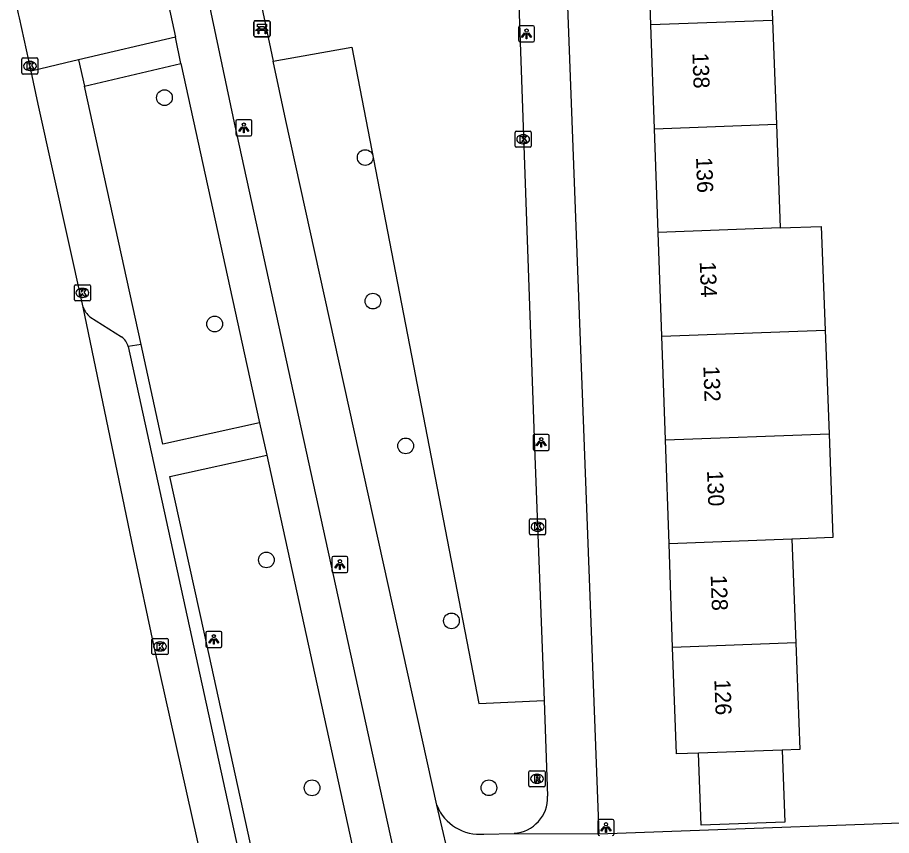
# Model space of a CAD drawing. Extents: x 160557 to 161245, y 385330 to 386505.
# Drawn here: x 160674.9 to 160729.2, y 386076.2 to 386127.1 of the extents above; entities that cross this region are included whole.
import ezdxf

# ---------------------------------------------------------------- set-up
doc = ezdxf.new("R2010")
doc.units = 0
for name, color, linetype in [('IMGEO_Bank', 7, 'Continuous'), ('IMGEO_Boom', 7, 'Continuous'), ('IMGEO_Fietspad_gesloten', 7, 'Continuous'), ('IMGEO_Groenvoorziening', 7, 'Continuous'), ('IMGEO_Kolk', 7, 'Continuous'), ('IMGEO_Lichtpunt', 7, 'Continuous'), ('IMGEO_Pand', 7, 'Continuous'), ('IMGEO_Pand_nummerreeks', 7, 'Continuous'), ('IMGEO_Rijbaan_lokaal_gesloten', 7, 'Continuous'), ('IMGEO_Rioolput', 7, 'Continuous'), ('IMGEO_Voetpad_open', 7, 'Continuous')]:
    doc.layers.add(name, color=color, linetype=linetype)

msp = doc.modelspace()

# ---------------------------------------------------------------- linework, layer by layer
at = {"layer": 'IMGEO_Bank'}
for p, q in [((160689.654, 386126.851), (160690.495, 386126.851)), ((160690.495, 386126.851), (160689.654, 386126.851)), ((160689.579, 386125.926), (160689.579, 386126.767)), ((160689.579, 386126.767), (160689.579, 386125.926)), ((160689.888, 386126.357), (160689.888, 386126.463)), ((160689.932, 386126.463), (160689.932, 386126.357)), ((160690.22, 386126.469), (160689.938, 386126.469)), ((160689.938, 386126.351), (160690.22, 386126.351)), ((160690.226, 386126.357), (160690.226, 386126.463)), ((160690.27, 386126.463), (160690.27, 386126.357)), ((160690.579, 386126.776), (160690.579, 386125.935)), ((160690.579, 386125.935), (160690.579, 386126.776)), ((160690.504, 386125.851), (160689.663, 386125.851)), ((160689.663, 386125.851), (160690.504, 386125.851)), ((160690.276, 386126.249), (160689.883, 386126.249))]:
    msp.add_line(p, q, dxfattribs=at)
for points in [[(160689.826, 386126.249), (160689.684, 386126.249), (160689.796, 386126.351), (160689.882, 386126.351)], [(160689.882, 386126.469), (160689.796, 386126.469), (160689.796, 386126.63), (160690.359, 386126.63), (160690.359, 386126.469), (160690.276, 386126.469)], [(160690.276, 386126.351), (160690.359, 386126.351), (160690.471, 386126.249), (160690.332, 386126.249)], [(160689.876, 386126.242), (160689.876, 386126.035), (160689.833, 386126.035), (160689.833, 386126.242)], [(160690.326, 386126.242), (160690.326, 386126.035), (160690.282, 386126.035), (160690.282, 386126.242)]]:
    msp.add_lwpolyline(points, dxfattribs=at)
for centre, radius, start, end in [((160689.657, 386126.773), 0.0779, 92.4484, 184.2845), ((160689.657, 386126.773), 0.0779, 92.4484, 184.2845), ((160690.501, 386126.773), 0.0779, 2.4484, 94.2845), ((160690.501, 386126.773), 0.0779, 2.4484, 94.2845), ((160689.881, 386126.462), 0.00671, 2.8957, 87.1043), ((160689.881, 386126.358), 0.00671, 272.8957, 357.1043), ((160689.938, 386126.462), 0.00671, 92.8957, 177.1043), ((160689.938, 386126.358), 0.00671, 182.8957, 267.1043), ((160690.22, 386126.462), 0.00671, 2.8957, 87.1043), ((160690.22, 386126.358), 0.00671, 272.8957, 357.1043), ((160690.277, 386126.462), 0.00671, 92.8957, 177.1043), ((160690.277, 386126.358), 0.00671, 182.8957, 267.1043), ((160689.657, 386125.929), 0.0779, 182.4484, 274.2845), ((160689.657, 386125.929), 0.0779, 182.4484, 274.2845), ((160689.826, 386126.242), 0.00671, 2.8957, 87.1043), ((160689.883, 386126.242), 0.00671, 92.8957, 177.1043), ((160690.275, 386126.242), 0.00671, 2.8957, 87.1043), ((160690.332, 386126.242), 0.00671, 92.8957, 177.1043), ((160690.501, 386125.929), 0.0779, 272.4484, 4.2845), ((160690.501, 386125.929), 0.0779, 272.4484, 4.2845)]:
    msp.add_arc(centre, radius, start, end, dxfattribs=at)
at = {"layer": 'IMGEO_Boom'}
for centre in [(160684.015, 386122.072), (160696.495, 386118.352), (160696.974, 386109.433), (160687.137, 386108.008), (160699.008, 386100.437), (160690.352, 386093.352), (160701.855, 386089.565), (160693.191, 386079.194), (160704.184, 386079.197)]:
    msp.add_circle(centre, 0.489, dxfattribs=at)
at = {"layer": 'IMGEO_Fietspad_gesloten'}
for points in [[(160682.341, 386136.704), (160684.698, 386125.828)], [(160734.335, 385910.619), (160688.379, 386120.515), (160685.475, 386134.246), (160684.879, 386136.929)], [(160685.042, 386124.2), (160684.698, 386125.828)], [(160685.042, 386124.2), (160689.934, 386101.865)], [(160689.934, 386101.865), (160690.375, 386099.851)], [(160690.375, 386099.851), (160695.809, 386075.043)]]:
    msp.add_lwpolyline(points, dxfattribs=at)
at = {"layer": 'IMGEO_Groenvoorziening'}
msp.add_lwpolyline([(160690.78, 386124.339), (160695.66, 386125.22), (160703.549, 386084.428), (160707.607, 386084.614)], dxfattribs=at)
at = {"layer": 'IMGEO_Kolk'}
for p, q in [((160675.156, 386123.615), (160675.156, 386124.467)), ((160675.231, 386124.541), (160676.083, 386124.541)), ((160675.644, 386124.321), (160675.669, 386124.321)), ((160676.157, 386124.467), (160676.157, 386123.615)), ((160675.667, 386123.761), (160675.642, 386123.761)), ((160676.083, 386123.541), (160675.231, 386123.541)), ((160705.811, 386119.063), (160705.811, 386119.915)), ((160705.886, 386119.989), (160706.738, 386119.989)), ((160706.812, 386119.915), (160706.812, 386119.063)), ((160706.299, 386119.769), (160706.324, 386119.769)), ((160706.738, 386118.989), (160705.886, 386118.989)), ((160706.322, 386119.209), (160706.297, 386119.209)), ((160678.417, 386109.52), (160678.417, 386110.372)), ((160678.492, 386110.446), (160679.344, 386110.446)), ((160678.905, 386110.226), (160678.93, 386110.226)), ((160679.418, 386110.372), (160679.418, 386109.52)), ((160678.928, 386109.666), (160678.903, 386109.666)), ((160679.344, 386109.446), (160678.492, 386109.446)), ((160706.781, 386095.915), (160707.633, 386095.915)), ((160706.706, 386094.989), (160706.706, 386095.841)), ((160707.194, 386095.695), (160707.219, 386095.695)), ((160707.707, 386095.841), (160707.707, 386094.989)), ((160707.633, 386094.915), (160706.781, 386094.915)), ((160707.217, 386095.135), (160707.192, 386095.135)), ((160683.242, 386087.548), (160683.242, 386088.4)), ((160683.317, 386088.474), (160684.169, 386088.474)), ((160684.243, 386088.4), (160684.243, 386087.548)), ((160683.73, 386088.254), (160683.755, 386088.254)), ((160684.169, 386087.474), (160683.317, 386087.474)), ((160683.753, 386087.694), (160683.728, 386087.694))]:
    msp.add_line(p, q, dxfattribs=at)
for points in [[(160675.156, 386123.615), (160675.156, 386124.467)], [(160675.231, 386124.541), (160676.083, 386124.541)], [(160675.477, 386124.241), (160675.6, 386124.241), (160675.6, 386124.09), (160675.73, 386124.241), (160675.894, 386124.241), (160675.748, 386124.09), (160675.901, 386123.841), (160675.749, 386123.841), (160675.664, 386124.005), (160675.6, 386123.938), (160675.6, 386123.841), (160675.477, 386123.841), (160675.477, 386124.241)], [(160676.157, 386124.467), (160676.157, 386123.615)], [(160676.083, 386123.541), (160675.231, 386123.541)], [(160705.811, 386119.063), (160705.811, 386119.915)], [(160705.886, 386119.989), (160706.738, 386119.989)], [(160706.812, 386119.915), (160706.812, 386119.063)], [(160706.132, 386119.689), (160706.255, 386119.689), (160706.255, 386119.538), (160706.385, 386119.689), (160706.549, 386119.689), (160706.403, 386119.538), (160706.556, 386119.289), (160706.404, 386119.289), (160706.319, 386119.453), (160706.255, 386119.386), (160706.255, 386119.289), (160706.132, 386119.289), (160706.132, 386119.689)], [(160706.738, 386118.989), (160705.886, 386118.989)], [(160678.417, 386109.52), (160678.417, 386110.372)], [(160678.492, 386110.446), (160679.344, 386110.446)], [(160678.738, 386110.146), (160678.861, 386110.146), (160678.861, 386109.995), (160678.991, 386110.146), (160679.155, 386110.146), (160679.009, 386109.995), (160679.162, 386109.746), (160679.01, 386109.746), (160678.925, 386109.91), (160678.861, 386109.843), (160678.861, 386109.746), (160678.738, 386109.746), (160678.738, 386110.146)], [(160679.418, 386110.372), (160679.418, 386109.52)], [(160679.344, 386109.446), (160678.492, 386109.446)], [(160706.781, 386095.915), (160707.633, 386095.915)], [(160706.706, 386094.989), (160706.706, 386095.841)], [(160707.027, 386095.615), (160707.15, 386095.615), (160707.15, 386095.464), (160707.28, 386095.615), (160707.444, 386095.615), (160707.298, 386095.464), (160707.451, 386095.215), (160707.299, 386095.215), (160707.214, 386095.379), (160707.15, 386095.312), (160707.15, 386095.215), (160707.027, 386095.215), (160707.027, 386095.615)], [(160707.707, 386095.841), (160707.707, 386094.989)], [(160707.633, 386094.915), (160706.781, 386094.915)], [(160683.242, 386087.548), (160683.242, 386088.4)], [(160683.317, 386088.474), (160684.169, 386088.474)], [(160684.243, 386088.4), (160684.243, 386087.548)], [(160683.563, 386088.174), (160683.686, 386088.174), (160683.686, 386088.023), (160683.816, 386088.174), (160683.98, 386088.174), (160683.834, 386088.023), (160683.987, 386087.774), (160683.835, 386087.774), (160683.75, 386087.938), (160683.686, 386087.871), (160683.686, 386087.774), (160683.563, 386087.774), (160683.563, 386088.174)], [(160684.169, 386087.474), (160683.317, 386087.474)]]:
    msp.add_lwpolyline(points, dxfattribs=at)
for centre, start, end in [((160675.233, 386124.465), 91.552, 178.448), ((160675.233, 386124.465), 91.552, 178.448), ((160676.081, 386124.465), 1.552, 88.448), ((160676.081, 386124.465), 1.552, 88.448), ((160675.233, 386123.617), 181.552, 268.448), ((160675.233, 386123.617), 181.552, 268.448), ((160676.081, 386123.617), 271.552, 358.448), ((160676.081, 386123.617), 271.552, 358.448), ((160705.888, 386119.913), 91.552, 178.448), ((160705.888, 386119.913), 91.552, 178.448), ((160706.736, 386119.913), 1.552, 88.448), ((160706.736, 386119.913), 1.552, 88.448), ((160705.888, 386119.065), 181.552, 268.448), ((160705.888, 386119.065), 181.552, 268.448), ((160706.736, 386119.065), 271.552, 358.448), ((160706.736, 386119.065), 271.552, 358.448), ((160678.494, 386110.37), 91.552, 178.448), ((160678.494, 386110.37), 91.552, 178.448), ((160679.342, 386110.37), 1.552, 88.448), ((160679.342, 386110.37), 1.552, 88.448), ((160678.494, 386109.522), 181.552, 268.448), ((160678.494, 386109.522), 181.552, 268.448), ((160679.342, 386109.522), 271.552, 358.448), ((160679.342, 386109.522), 271.552, 358.448), ((160706.783, 386095.839), 91.552, 178.448), ((160706.783, 386095.839), 91.552, 178.448), ((160707.631, 386095.839), 1.552, 88.448), ((160707.631, 386095.839), 1.552, 88.448), ((160706.783, 386094.991), 181.552, 268.448), ((160706.783, 386094.991), 181.552, 268.448), ((160707.631, 386094.991), 271.552, 358.448), ((160707.631, 386094.991), 271.552, 358.448), ((160683.319, 386088.398), 91.552, 178.448), ((160683.319, 386088.398), 91.552, 178.448), ((160684.167, 386088.398), 1.552, 88.448), ((160684.167, 386088.398), 1.552, 88.448), ((160683.319, 386087.55), 181.552, 268.448), ((160683.319, 386087.55), 181.552, 268.448), ((160684.167, 386087.55), 271.552, 358.448), ((160684.167, 386087.55), 271.552, 358.448)]:
    msp.add_arc(centre, 0.0765, start, end, dxfattribs=at)
for centre, major_axis, ratio, start_param, end_param in [((160675.643, 386124.041), (-0.387, 0.002), 0.722429, 4.712389, 7.853982), ((160675.668, 386124.041), (-0.39, 0.002), 0.717154, 1.570796, 4.712389), ((160706.298, 386119.489), (-0.387, 0.002), 0.722429, 4.712389, 7.853982), ((160706.323, 386119.489), (-0.39, 0.002), 0.717154, 1.570796, 4.712389), ((160678.904, 386109.946), (-0.387, 0.002), 0.722429, 4.712389, 7.853982), ((160678.929, 386109.946), (-0.39, 0.002), 0.717154, 1.570796, 4.712389), ((160707.193, 386095.415), (-0.387, 0.002), 0.722429, 4.712389, 7.853982), ((160707.218, 386095.415), (-0.39, 0.002), 0.717154, 1.570796, 4.712389), ((160683.729, 386087.974), (-0.387, 0.002), 0.722429, 4.712389, 7.853982), ((160683.754, 386087.974), (-0.39, 0.002), 0.717154, 1.570796, 4.712389)]:
    msp.add_ellipse(centre, major_axis=major_axis, ratio=ratio, start_param=start_param, end_param=end_param, dxfattribs=at)
at = {"layer": 'IMGEO_Lichtpunt'}
for p, q in [((160706.026, 386126.442), (160706.026, 386125.635)), ((160706.026, 386126.442), (160706.026, 386125.635)), ((160706.928, 386126.537), (160706.12, 386126.537)), ((160706.928, 386126.537), (160706.12, 386126.537)), ((160707.022, 386125.635), (160707.022, 386126.442)), ((160707.022, 386125.635), (160707.022, 386126.442)), ((160706.12, 386125.541), (160706.928, 386125.541)), ((160706.12, 386125.541), (160706.928, 386125.541)), ((160688.453, 386120.603), (160688.453, 386119.796)), ((160688.453, 386120.603), (160688.453, 386119.796)), ((160689.355, 386120.698), (160688.547, 386120.698)), ((160689.355, 386120.698), (160688.547, 386120.698)), ((160689.449, 386119.796), (160689.449, 386120.603)), ((160689.449, 386119.796), (160689.449, 386120.603)), ((160688.547, 386119.702), (160689.355, 386119.702)), ((160688.547, 386119.702), (160689.355, 386119.702)), ((160706.935, 386101.058), (160706.935, 386100.251)), ((160706.935, 386101.058), (160706.935, 386100.251)), ((160707.837, 386101.153), (160707.029, 386101.153)), ((160707.837, 386101.153), (160707.029, 386101.153)), ((160707.931, 386100.251), (160707.931, 386101.058)), ((160707.931, 386100.251), (160707.931, 386101.058)), ((160707.029, 386100.157), (160707.837, 386100.157)), ((160707.029, 386100.157), (160707.837, 386100.157)), ((160694.424, 386093.472), (160694.424, 386092.665)), ((160694.424, 386093.472), (160694.424, 386092.665)), ((160695.326, 386093.567), (160694.518, 386093.567)), ((160695.326, 386093.567), (160694.518, 386093.567)), ((160695.42, 386092.665), (160695.42, 386093.472)), ((160695.42, 386092.665), (160695.42, 386093.472)), ((160694.518, 386092.571), (160695.326, 386092.571)), ((160694.518, 386092.571), (160695.326, 386092.571)), ((160686.589, 386088.817), (160686.589, 386088.01)), ((160686.589, 386088.817), (160686.589, 386088.01)), ((160687.491, 386088.912), (160686.683, 386088.912)), ((160687.491, 386088.912), (160686.683, 386088.912)), ((160687.585, 386088.01), (160687.585, 386088.817)), ((160687.585, 386088.01), (160687.585, 386088.817)), ((160686.683, 386087.916), (160687.491, 386087.916)), ((160686.683, 386087.916), (160687.491, 386087.916)), ((160710.962, 386077.132), (160710.962, 386076.325)), ((160710.962, 386077.132), (160710.962, 386076.325)), ((160711.864, 386077.227), (160711.056, 386077.227)), ((160711.864, 386077.227), (160711.056, 386077.227)), ((160711.958, 386076.325), (160711.958, 386077.132)), ((160711.958, 386076.325), (160711.958, 386077.132))]:
    msp.add_line(p, q, dxfattribs=at)
for points in [[(160706.4, 386126.106), (160706.439, 386126.078), (160706.251, 386125.816), (160706.213, 386125.843), (160706.4, 386126.106)], [(160706.502, 386126.058), (160706.549, 386126.058), (160706.549, 386125.736), (160706.502, 386125.736), (160706.502, 386126.058)], [(160706.612, 386126.078), (160706.65, 386126.105), (160706.837, 386125.843), (160706.798, 386125.815), (160706.612, 386126.078)], [(160688.827, 386120.267), (160688.866, 386120.239), (160688.678, 386119.977), (160688.64, 386120.004), (160688.827, 386120.267)], [(160688.929, 386120.219), (160688.976, 386120.219), (160688.976, 386119.897), (160688.929, 386119.897), (160688.929, 386120.219)], [(160689.039, 386120.239), (160689.077, 386120.266), (160689.264, 386120.004), (160689.225, 386119.976), (160689.039, 386120.239)], [(160707.309, 386100.722), (160707.348, 386100.694), (160707.16, 386100.432), (160707.122, 386100.459), (160707.309, 386100.722)], [(160707.411, 386100.674), (160707.458, 386100.674), (160707.458, 386100.352), (160707.411, 386100.352), (160707.411, 386100.674)], [(160707.521, 386100.694), (160707.559, 386100.721), (160707.746, 386100.459), (160707.707, 386100.431), (160707.521, 386100.694)], [(160694.798, 386093.136), (160694.837, 386093.108), (160694.649, 386092.846), (160694.611, 386092.873), (160694.798, 386093.136)], [(160694.9, 386093.088), (160694.947, 386093.088), (160694.947, 386092.766), (160694.9, 386092.766), (160694.9, 386093.088)], [(160695.01, 386093.108), (160695.048, 386093.135), (160695.235, 386092.873), (160695.196, 386092.845), (160695.01, 386093.108)], [(160686.963, 386088.481), (160687.002, 386088.453), (160686.814, 386088.191), (160686.776, 386088.218), (160686.963, 386088.481)], [(160687.065, 386088.433), (160687.112, 386088.433), (160687.112, 386088.111), (160687.065, 386088.111), (160687.065, 386088.433)], [(160687.175, 386088.453), (160687.213, 386088.48), (160687.4, 386088.218), (160687.361, 386088.19), (160687.175, 386088.453)], [(160711.336, 386076.796), (160711.375, 386076.768), (160711.187, 386076.506), (160711.149, 386076.533), (160711.336, 386076.796)], [(160711.438, 386076.748), (160711.485, 386076.748), (160711.485, 386076.426), (160711.438, 386076.426), (160711.438, 386076.748)], [(160711.548, 386076.768), (160711.586, 386076.795), (160711.773, 386076.533), (160711.734, 386076.505), (160711.548, 386076.768)]]:
    msp.add_lwpolyline(points, dxfattribs=at)
for centre in [(160706.525, 386126.24), (160688.952, 386120.401), (160707.434, 386100.856), (160694.923, 386093.27), (160687.088, 386088.615), (160711.461, 386076.93)]:
    msp.add_circle(centre, 0.0994, dxfattribs=at)
for centre, start, end in [((160706.12, 386126.442), 90, 180), ((160706.12, 386126.442), 90, 180), ((160706.928, 386126.442), 0, 90), ((160706.928, 386126.442), 0, 90), ((160706.12, 386125.635), 180, 270), ((160706.12, 386125.635), 180, 270), ((160706.928, 386125.635), 270, 0), ((160706.928, 386125.635), 270, 360), ((160688.547, 386120.603), 90, 180), ((160688.547, 386120.603), 90, 180), ((160689.355, 386120.603), 0, 90), ((160689.355, 386120.603), 0, 90), ((160688.547, 386119.796), 180, 270), ((160688.547, 386119.796), 180, 270), ((160689.355, 386119.796), 270, 0), ((160689.355, 386119.796), 270, 360), ((160707.029, 386101.058), 90, 180), ((160707.029, 386101.058), 90, 180), ((160707.837, 386101.058), 0, 90), ((160707.837, 386101.058), 0, 90), ((160707.029, 386100.251), 180, 270), ((160707.029, 386100.251), 180, 270), ((160707.837, 386100.251), 270, 0), ((160707.837, 386100.251), 270, 360), ((160694.518, 386093.472), 90, 180), ((160694.518, 386093.472), 90, 180), ((160695.326, 386093.472), 0, 90), ((160695.326, 386093.472), 0, 90), ((160694.518, 386092.665), 180, 270), ((160694.518, 386092.665), 180, 270), ((160695.326, 386092.665), 270, 0), ((160695.326, 386092.665), 270, 360), ((160686.683, 386088.817), 90, 180), ((160686.683, 386088.817), 90, 180), ((160687.491, 386088.817), 0, 90), ((160687.491, 386088.817), 0, 90), ((160686.683, 386088.01), 180, 270), ((160686.683, 386088.01), 180, 270), ((160687.491, 386088.01), 270, 0), ((160687.491, 386088.01), 270, 360), ((160711.056, 386077.132), 90, 180), ((160711.056, 386077.132), 90, 180), ((160711.864, 386077.132), 0, 90), ((160711.864, 386077.132), 0, 90), ((160711.056, 386076.325), 180, 270), ((160711.056, 386076.325), 180, 270), ((160711.864, 386076.325), 270, 0), ((160711.864, 386076.325), 270, 360)]:
    msp.add_arc(centre, 0.0946, start, end, dxfattribs=at)
at = {"layer": 'IMGEO_Pand'}
for points in [[(160714.247, 386126.59), (160714.015, 386133.216), (160716.894, 386133.321), (160716.748, 386137.33), (160723.963, 386137.593), (160724.12, 386133.286), (160721.58, 386133.193), (160721.815, 386126.871)], [(160721.815, 386126.871), (160714.247, 386126.59)], [(160721.815, 386126.871), (160722.054, 386120.426)], [(160714.473, 386120.144), (160714.247, 386126.59)], [(160714.473, 386120.144), (160722.054, 386120.426)], [(160722.054, 386120.426), (160722.294, 386113.98)], [(160714.698, 386113.698), (160714.473, 386120.144)], [(160722.294, 386113.98), (160714.698, 386113.698)], [(160722.294, 386113.98), (160724.843, 386114.075), (160725.083, 386107.63)], [(160714.924, 386107.253), (160714.698, 386113.698)], [(160714.924, 386107.253), (160725.083, 386107.63)], [(160725.083, 386107.63), (160725.322, 386101.184)], [(160715.15, 386100.806), (160714.924, 386107.253)], [(160715.15, 386100.806), (160725.322, 386101.184)], [(160715.376, 386094.36), (160715.15, 386100.806)], [(160725.322, 386101.184), (160725.561, 386094.738), (160723.013, 386094.643)], [(160723.013, 386094.643), (160715.376, 386094.36)], [(160715.601, 386087.914), (160715.376, 386094.36)], [(160723.013, 386094.643), (160723.252, 386088.198)], [(160723.252, 386088.198), (160715.601, 386087.914)], [(160717.203, 386081.349), (160715.833, 386081.299), (160715.601, 386087.914)], [(160723.252, 386088.198), (160723.498, 386081.58), (160722.406, 386081.54)], [(160722.406, 386081.54), (160722.569, 386077.068), (160717.367, 386076.877), (160717.203, 386081.349)], [(160722.406, 386081.54), (160717.203, 386081.349)]]:
    msp.add_lwpolyline(points, dxfattribs=at)
at = {"layer": 'IMGEO_Rijbaan_lokaal_gesloten'}
for points in [[(160675.725, 386123.729), (160675.002, 386127.04), (160674.953, 386127.279), (160674.439, 386129.774)], [(160678.966, 386109.055), (160676.174, 386121.665), (160675.725, 386123.729)], [(160712.973, 385953.392), (160692.451, 386047.423), (160683.393, 386087.876), (160682.085, 386093.997), (160678.966, 386109.055)]]:
    msp.add_lwpolyline(points, dxfattribs=at)
at = {"layer": 'IMGEO_Rioolput'}
for p, q in [((160706.67, 386079.333), (160706.67, 386080.185)), ((160706.745, 386080.259), (160707.597, 386080.259)), ((160707.671, 386080.185), (160707.671, 386079.333)), ((160707.158, 386080.039), (160707.183, 386080.039)), ((160707.597, 386079.259), (160706.745, 386079.259)), ((160707.181, 386079.479), (160707.156, 386079.479))]:
    msp.add_line(p, q, dxfattribs=at)
for points in [[(160706.67, 386079.333), (160706.67, 386080.185)], [(160706.745, 386080.259), (160707.597, 386080.259)], [(160707.671, 386080.185), (160707.671, 386079.333)], [(160707.259, 386079.957), (160707.007, 386079.959), (160707.007, 386079.559)], [(160707.007, 386079.559), (160707.131, 386079.559), (160707.131, 386079.721), (160707.142, 386079.721)], [(160707.185, 386079.878), (160707.131, 386079.878), (160707.131, 386079.797)], [(160707.131, 386079.797), (160707.183, 386079.797)], [(160707.189, 386079.692), (160707.26, 386079.559), (160707.4, 386079.559), (160707.335, 386079.685)], [(160707.597, 386079.259), (160706.745, 386079.259)]]:
    msp.add_lwpolyline(points, dxfattribs=at)
for centre, radius, start, end in [((160706.747, 386080.183), 0.0765, 91.552, 178.448), ((160706.747, 386080.183), 0.0765, 91.552, 178.448), ((160707.595, 386080.183), 0.0765, 1.552, 88.448), ((160707.595, 386080.183), 0.0765, 1.552, 88.448), ((160707.141, 386079.668), 0.0533, 26.0293, 88.6989), ((160707.167, 386079.986), 0.19, 274.7715, 282.9687), ((160707.191, 386079.782), 0.0964, 77.0061, 93.1865), ((160707.205, 386079.839), 0.0378, 276.6634, 79.6772), ((160707.258, 386079.847), 0.109, 350.3612, 89.416), ((160707.256, 386079.847), 0.112, 277.5842, 350.9817), ((160707.24, 386079.632), 0.108, 29.5134, 73.7905), ((160706.747, 386079.335), 0.0765, 181.552, 268.448), ((160706.747, 386079.335), 0.0765, 181.552, 268.448), ((160707.595, 386079.335), 0.0765, 271.552, 358.448), ((160707.595, 386079.335), 0.0765, 271.552, 358.448)]:
    msp.add_arc(centre, radius, start, end, dxfattribs=at)
for centre, major_axis, ratio, start_param, end_param in [((160707.157, 386079.759), (-0.387, 0.002), 0.722429, 4.712389, 7.853982), ((160707.182, 386079.759), (-0.39, 0.002), 0.717154, 1.570796, 4.712389)]:
    msp.add_ellipse(centre, major_axis=major_axis, ratio=ratio, start_param=start_param, end_param=end_param, dxfattribs=at)
at = {"layer": 'IMGEO_Voetpad_open'}
for points in [[(160705.637, 386139.495), (160705.823, 386134.321), (160707.023, 386100.358), (160707.607, 386084.614)], [(160688.142, 386136.774), (160688.391, 386135.654), (160690.78, 386124.339)], [(160708.741, 386136.52), (160711.018, 386076.342)], [(160684.698, 386125.828), (160678.673, 386124.419)], [(160678.673, 386124.419), (160677.892, 386124.236), (160675.725, 386123.729)], [(160678.673, 386124.419), (160679.053, 386122.794)], [(160679.053, 386122.794), (160685.042, 386124.2)], [(160700.943, 386078.108), (160691.557, 386120.659), (160690.78, 386124.339)], [(160682.568, 386106.731), (160679.053, 386122.794)], [(160679.388, 386108.465), (160681.347, 386107.211)], [(160682.568, 386106.731), (160681.755, 386106.605)], [(160681.755, 386106.605), (160715.117, 385953.934)], [(160689.934, 386101.865), (160683.921, 386100.548), (160682.568, 386106.731)], [(160689.798, 386073.732), (160686.476, 386088.868), (160684.361, 386098.534), (160690.375, 386099.851)], [(160707.607, 386084.614), (160707.828, 386078.67)], [(160702.894, 386069.817), (160702.888, 386069.837), (160700.943, 386078.108)], [(160711.018, 386076.342), (160736.018, 386077.256)], [(160703.877, 386076.316), (160705.747, 386076.366)], [(160705.747, 386076.366), (160711.018, 386076.342)]]:
    msp.add_lwpolyline(points, dxfattribs=at)
for centre, radius, start, end in [((160680.061, 386109.392), 1.145, 197.1144, 234.0344), ((160680.843, 386106.432), 0.928, 10.7737, 57.1285), ((160705.603, 386078.588), 2.226, 273.7033, 2.1193), ((160703.617, 386079.189), 2.884, 202.0032, 275.1661)]:
    msp.add_arc(centre, radius, start, end, dxfattribs=at)

# ---------------------------------------------------------------- texts
at = {"layer": 'IMGEO_Pand_nummerreeks'}
for s, rotation, p in [('138', 272.0055, (160716.83, 386124.853)), ('136', 272.0055, (160717.057, 386118.367)), ('134', 272.0055, (160717.285, 386111.878)), ('132', 272.0055, (160717.511, 386105.39)), ('130', 272.0055, (160717.739, 386098.895)), ('128', 272.0055, (160717.966, 386092.405)), ('126', 272.0051, (160718.194, 386085.919))]:
    msp.add_text(s, height=1, rotation=rotation, dxfattribs=at).set_placement(p)

doc.saveas('drawing.dxf')
